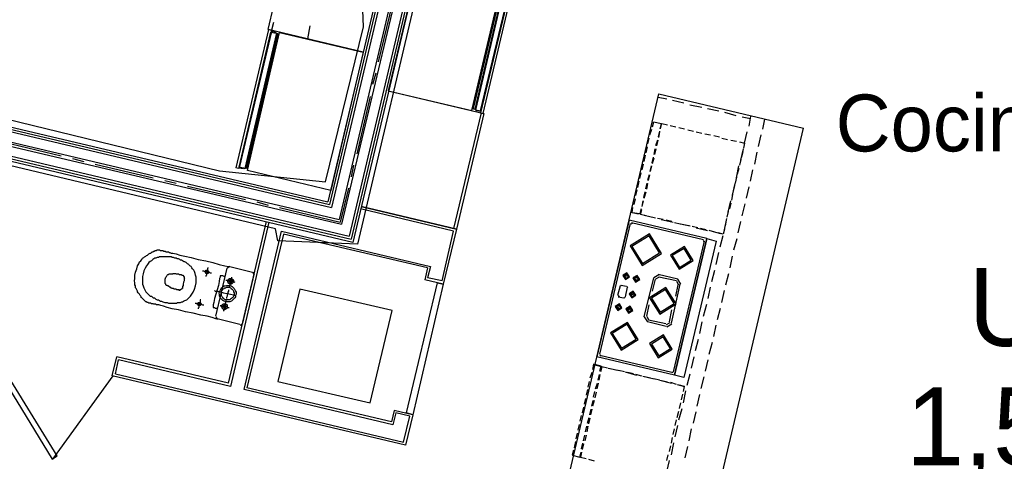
# Model space of a CAD drawing. Header units: feet. Extents: x -79 to 198, y -22 to 181.
# Tile 259 of 318: x 91 to 112, y 135 to 145. Entities that reach past the tile are written whole.
import ezdxf
from ezdxf.enums import TextEntityAlignment as Align

# ---------------------------------------------------------------- set-up
doc = ezdxf.new("R2010")
doc.units = ezdxf.units.FT
for name, color, linetype in [('A-AREA-UNIDAD', 30, 'CONTINUOUS'), ('A-LINEA', 7, 'CONTINUOUS'), ('A-NOMBRE-ESPACIO', 2, 'CONTINUOUS'), ('A-TEXTO-PDF', 3, 'CONTINUOUS')]:
    doc.layers.add(name, color=color, linetype=linetype)

msp = doc.modelspace()

# ---------------------------------------------------------------- linework, layer by layer
at = {"layer": 'A-AREA-UNIDAD'}
for points in [[(85.28, 129.1733), (88.512, 142.8089), (89.568, 142.8089), (95.488, 141.3689), (97.728, 141.1378), (98.528, 144.4089), (98.48, 145.6533), (98.752, 147.2889), (98.96, 147.6622), (99.28, 147.6622), (99.44, 148.2489), (99.968, 148.2489), (99.84, 148.3733), (100.512, 151.2178), (100.672, 151.3778), (101.28, 151.2533), (101.28, 152.1778), (102.848, 158.6489), (102.56, 158.7022), (102.528, 159.4133), (96.928, 159.7689), (90.24, 159.8933), (85.152, 159.6622), (78.432, 159.0222)], [(114.528, 157.1378), (110.368, 158.1333), (102.8, 159.3422), (102.752, 158.9333), (103.12, 158.8089), (103.12, 157.7422), (102.048, 153.1022), (101.76, 153.0489), (101.36, 151.3778), (102.88, 150.9689), (102.88, 149.7778), (102.592, 149.7422), (102.592, 148.3733), (102.32, 147.5733), (101.28, 147.5733), (100.288, 147.8222), (98.4, 139.8222), (96.72, 139.8933), (96.672, 140.1422), (89.28, 141.9022), (86.192, 128.9244)]]:
    msp.add_lwpolyline(points, dxfattribs=at)
at = {"layer": 'A-LINEA'}
for p, q in [((100.6267, 151.3911), (98.0133, 140.3378)), ((100.7067, 151.3778), (98.0667, 140.2444)), ((100.9067, 151.3244), (98.2267, 139.9911)), ((100.96, 151.3111), (98.2667, 139.9244)), ((100.16, 150.7644), (97.7733, 140.7111)), ((100.2, 150.7511), (97.8133, 140.6578)), ((100.2533, 150.7378), (97.8533, 140.5911)), ((100.8533, 142.6844), (101.52, 145.4978)), ((100.8533, 142.6844), (101.52, 145.4978)), ((101.5467, 145.4978), (100.88, 142.6711)), ((101.5467, 145.4978), (100.88, 142.6711)), ((99.1333, 144.8844), (98.84, 143.6711)), ((96.6267, 144.4978), (96.5867, 144.3378)), ((97.4, 144.4311), (97.3467, 144.1511)), ((96.7067, 144.2578), (96.04, 141.4311)), ((96.7067, 144.2578), (96.04, 141.4311)), ((96.0667, 141.4311), (96.7333, 144.2444)), ((96.0667, 141.4311), (96.7333, 144.2444)), ((98.7867, 143.4311), (98.72, 143.1911)), ((102.8267, 134.7778), (104.76, 142.9911)), ((104.76, 142.9911), (107.8133, 142.2711)), ((88.6533, 142.8711), (97.7733, 140.7111)), ((88.6933, 142.8044), (97.8133, 140.6578)), ((98.6667, 142.9378), (98.3867, 141.7244)), ((104.7467, 142.9244), (104.9333, 142.8844)), ((105.0533, 142.8578), (105.2933, 142.8044)), ((105.4133, 142.7644), (105.6667, 142.7111)), ((88.7333, 142.7511), (97.8533, 140.5911)), ((101.0133, 142.5911), (100.4267, 140.1511)), ((105.7867, 142.6844), (106.0267, 142.6311)), ((106.1467, 142.6044), (106.3867, 142.5378)), ((88.8933, 142.4978), (98.0133, 140.3378)), ((88.9467, 142.3911), (98.0667, 140.2444)), ((104.8133, 142.3644), (104.7867, 142.2578)), ((106.52, 142.5111), (106.6933, 142.4711)), ((106.6667, 142.3111), (106.7067, 142.5244)), ((106.96, 142.2444), (107, 142.4578)), ((89.1067, 142.1511), (98.2267, 139.9911)), ((104.5733, 142.1244), (104.6133, 142.2444)), ((104.7733, 142.2044), (104.7467, 142.0844)), ((104.76, 142.0711), (104.7867, 142.1911)), ((105, 142.3244), (105.12, 142.2978)), ((105.1867, 142.2844), (105.3067, 142.2578)), ((105.3733, 142.2311), (105.4933, 142.2044)), ((105.5467, 142.1911), (105.6667, 142.1644)), ((105.7333, 142.1511), (105.8533, 142.1244)), ((105.88, 134.0578), (107.8133, 142.2711)), ((106.5733, 141.9511), (106.6267, 142.1911)), ((89.1467, 142.0844), (98.2667, 139.9244)), ((90.92, 141.9778), (92.1467, 141.6844)), ((104.5333, 141.9378), (104.56, 142.0578)), ((104.7333, 142.0178), (104.6933, 141.8978)), ((104.72, 141.8978), (104.7467, 142.0178)), ((105.92, 142.1111), (106.04, 142.0844)), ((106.0933, 142.0578), (106.2133, 142.0311)), ((106.28, 142.0178), (106.4, 141.9911)), ((106.4667, 141.9778), (106.5733, 141.9511)), ((106.5733, 141.9511), (106.5467, 141.8444)), ((106.8667, 141.8844), (106.92, 142.1244)), ((104.4933, 141.7511), (104.52, 141.8711)), ((104.68, 141.8311), (104.6533, 141.7111)), ((104.68, 141.7111), (104.7067, 141.8311)), ((106.4933, 141.5911), (106.5467, 141.8311)), ((106.5333, 141.7778), (106.5067, 141.6578)), ((106.7867, 141.5111), (106.84, 141.7644)), ((92.3867, 141.6311), (92.6267, 141.5644)), ((104.4533, 141.5644), (104.48, 141.6978)), ((104.64, 141.6578), (104.6133, 141.5378)), ((104.6267, 141.5244), (104.6667, 141.6444)), ((106.4933, 141.6044), (106.4667, 141.4844)), ((92.8667, 141.5111), (94.0933, 141.2178)), ((98.32, 141.4844), (98.2667, 141.2444)), ((104.36, 141.2044), (104.3867, 141.3244)), ((104.4133, 141.3911), (104.44, 141.5111)), ((104.6, 141.4711), (104.5733, 141.3511)), ((104.5867, 141.3511), (104.6133, 141.4711)), ((106.4, 141.2178), (106.4533, 141.4711)), ((106.4533, 141.4178), (106.4133, 141.2978)), ((106.6933, 141.1511), (106.7467, 141.3911)), ((94.3333, 141.1644), (94.5733, 141.1111)), ((104.32, 141.0178), (104.3467, 141.1511)), ((104.5067, 141.1111), (104.48, 140.9911)), ((104.5067, 140.9778), (104.5333, 141.0978)), ((104.56, 141.2844), (104.52, 141.1644)), ((104.5467, 141.1644), (104.5733, 141.2844)), ((106.32, 140.8578), (106.3733, 141.0978)), ((106.4, 141.2311), (106.3733, 141.1111)), ((94.8133, 141.0444), (96.04, 140.7644)), ((98.2133, 141.0044), (98.04, 140.2844)), ((104.28, 140.8444), (104.3067, 140.9644)), ((104.4667, 140.9244), (104.44, 140.8044)), ((104.4533, 140.7911), (104.4933, 140.9244)), ((106.36, 141.0578), (106.3333, 140.9378)), ((106.6133, 140.7911), (106.6667, 141.0311)), ((96.28, 140.7111), (96.52, 140.6444)), ((104.24, 140.6578), (104.2667, 140.7778)), ((104.4267, 140.7378), (104.4, 140.6178)), ((104.4133, 140.6178), (104.44, 140.7378)), ((106.2267, 140.4978), (106.28, 140.7378)), ((106.28, 140.6844), (106.2533, 140.5644)), ((106.32, 140.8711), (106.2933, 140.7511)), ((96.76, 140.5911), (98.04, 140.2844)), ((100.4267, 140.0978), (98.4667, 140.5644)), ((98.48, 140.6178), (100.4933, 140.1378)), ((100.4933, 140.1378), (98.48, 140.6178)), ((104.1733, 140.4978), (104.3333, 140.4578)), ((106.2267, 140.5111), (106.2, 140.3911)), ((106.52, 140.4178), (106.5867, 140.6711)), ((95.68, 136.8844), (96.48, 140.2978)), ((96.5333, 140.2844), (95.72, 136.8178)), ((104.1333, 140.3244), (103.4533, 137.4444)), ((105.7733, 139.9378), (104.1333, 140.3244)), ((105.7067, 139.9111), (104.1867, 140.2711)), ((104.4533, 140.4311), (104.6933, 140.3778)), ((104.6667, 140.3778), (104.5467, 140.4044)), ((104.8533, 140.3378), (104.7333, 140.3644)), ((104.8133, 140.3378), (105.0667, 140.2844)), ((105.04, 140.2978), (104.92, 140.3244)), ((105.2133, 140.2444), (105.0933, 140.2711)), ((106.1467, 140.1244), (106.2, 140.3644)), ((106.1867, 140.3244), (106.16, 140.2044)), ((106.44, 140.0578), (106.4933, 140.2978)), ((96.0133, 136.7511), (96.8, 140.0978)), ((96.8, 140.0978), (99.9467, 139.3511)), ((100.1867, 139.0444), (100.4267, 140.0978)), ((100.4933, 140.1378), (100.2133, 138.9778)), ((104.16, 140.2578), (103.5067, 137.4978)), ((104.1979, 140.2572), (104.1739, 140.2424)), ((105.1867, 140.2578), (105.4267, 140.2044)), ((105.4, 140.2044), (105.28, 140.2311)), ((105.5867, 140.1644), (105.4667, 140.1911)), ((105.5467, 140.1644), (105.7867, 140.1111)), ((105.76, 140.1244), (105.64, 140.1511)), ((105.9467, 140.0711), (105.8267, 140.1111)), ((105.9067, 140.0844), (106.0667, 140.0444)), ((96.84, 140.0311), (96.0667, 136.7911)), ((99.88, 139.3244), (96.84, 140.0311)), ((105.72, 139.8844), (105.0667, 137.1244)), ((105.7733, 139.9378), (105.0933, 137.0578)), ((105.7195, 139.8732), (105.7046, 139.8972)), ((106.0533, 139.7644), (106.12, 140.0044)), ((106.3467, 139.6978), (106.4133, 139.9378)), ((105.9733, 139.3911), (106.0267, 139.6444)), ((106.2667, 139.3244), (106.32, 139.5644)), ((95.4133, 138.2978), (95.6533, 139.3111)), ((95.7107, 139.3499), (95.6546, 139.3152)), ((95.7067, 139.3511), (96.1867, 139.2311)), ((96.2254, 139.1737), (96.1907, 139.2299)), ((99.88, 139.3244), (99.8267, 139.0711)), ((99.9467, 139.3511), (99.88, 139.1111)), ((105.88, 139.0311), (105.9467, 139.2711)), ((96.2133, 139.1778), (95.9733, 138.1511)), ((100.2133, 138.9778), (99.8267, 139.0711)), ((100.1867, 139.0444), (99.88, 139.1111)), ((104.08, 139.1511), (104.0133, 139.1778)), ((104.08, 139.1378), (104.0133, 139.1511)), ((104.08, 139.1511), (104.08, 139.1511)), ((104.3067, 139.1111), (104.2267, 139.1244)), ((104.2933, 139.0844), (104.2267, 139.0978)), ((104.3067, 139.0978), (104.3067, 139.0978)), ((104.4533, 138.2844), (104.6533, 139.1111)), ((104.6267, 138.8311), (104.6933, 139.0844)), ((104.76, 139.1754), (104.6557, 139.1111)), ((104.7671, 139.1228), (104.6949, 139.0783)), ((105.16, 139.0844), (104.7467, 139.1778)), ((105.1333, 139.0444), (104.76, 139.1244)), ((105.1851, 138.9573), (105.1405, 139.0295)), ((105.2243, 138.9778), (105.16, 139.0821)), ((106.1733, 138.9644), (106.24, 139.2044)), ((103.9467, 138.9378), (103.8933, 138.7378)), ((103.9713, 138.9506), (103.9472, 138.9357)), ((104.08, 138.9244), (103.96, 138.9511)), ((104.0933, 138.9111), (104.0533, 138.7111)), ((104.1061, 138.8998), (104.0913, 138.9239)), ((105.0267, 138.1511), (105.2133, 138.9778)), ((105.12, 138.7244), (105.1733, 138.9644)), ((105.8, 138.6711), (105.8533, 138.9111)), ((106.0933, 138.5911), (106.1467, 138.8444)), ((103.9067, 138.7111), (104.0267, 138.6844)), ((103.9072, 138.7357), (103.9221, 138.7116)), ((104.0287, 138.685), (104.0528, 138.6998)), ((104.2267, 138.7511), (104.1467, 138.7778)), ((104.2267, 138.7778), (104.16, 138.7911)), ((104.2267, 138.7644), (104.2267, 138.7644)), ((103.92, 138.4844), (103.8533, 138.4978)), ((103.9333, 138.5111), (103.8667, 138.5244)), ((103.9333, 138.4978), (103.9333, 138.4978)), ((104.1467, 138.4578), (104.08, 138.4711)), ((104.1467, 138.4311), (104.08, 138.4578)), ((104.1467, 138.4444), (104.1467, 138.4444)), ((104.5067, 138.2978), (104.56, 138.5378)), ((104.9867, 138.1778), (105.04, 138.4311)), ((105.7067, 138.2978), (105.7733, 138.5511)), ((106, 138.2311), (106.0667, 138.4711)), ((95.4146, 138.2885), (95.4493, 138.2324)), ((95.92, 138.1244), (95.44, 138.2444)), ((104.4557, 138.2844), (104.52, 138.1801)), ((104.5083, 138.2916), (104.5529, 138.2194)), ((104.9067, 138.1378), (104.5467, 138.2178)), ((95.9293, 138.1124), (95.9854, 138.147)), ((104.92, 138.0844), (104.52, 138.1778)), ((104.9262, 138.1261), (104.9984, 138.1706)), ((104.9334, 138.0734), (105.0377, 138.1378)), ((105.6267, 137.9378), (105.68, 138.1778)), ((105.92, 137.8711), (105.9733, 138.1111)), ((105.5333, 137.5778), (105.6, 137.8178)), ((105.8267, 137.4978), (105.8933, 137.7511)), ((93.2267, 137.0444), (93.32, 137.4444)), ((93.2933, 137.0844), (93.36, 137.3778)), ((95.68, 136.8844), (93.32, 137.4444)), ((95.72, 136.8178), (93.36, 137.3778)), ((105.0933, 137.0578), (103.4533, 137.4444)), ((105.04, 137.1111), (103.52, 137.4711)), ((103.5205, 137.4824), (103.5354, 137.4583)), ((105.4533, 137.2044), (105.5067, 137.4444)), ((105.7467, 137.1378), (105.8, 137.3778)), ((103.4133, 137.2711), (103.5733, 137.2311)), ((103.6933, 137.2044), (103.9333, 137.1511)), ((103.8533, 137.1644), (103.7333, 137.1911)), ((104.04, 137.1244), (103.92, 137.1511)), ((91.9751, 135.2802), (93.2439, 137.0388)), ((99.4133, 135.5778), (93.2267, 137.0444)), ((93.2933, 137.0844), (99.3733, 135.6444)), ((103.3467, 137.1111), (103.3067, 136.9911)), ((103.48, 136.9511), (103.5067, 137.0711)), ((103.52, 137.0711), (103.4933, 136.9511)), ((104.0533, 137.1244), (104.2933, 137.0578)), ((104.2267, 137.0844), (104.1067, 137.1111)), ((104.4, 137.0311), (104.28, 137.0711)), ((104.4267, 137.0311), (104.6667, 136.9778)), ((104.5867, 136.9911), (104.4667, 137.0178)), ((104.7733, 136.9511), (104.6533, 136.9778)), ((104.7867, 136.9511), (105.0267, 136.8844)), ((105.0421, 137.1116), (105.0661, 137.1265)), ((105.36, 136.8444), (105.4267, 137.0844)), ((105.6533, 136.7778), (105.72, 137.0178)), ((99.1467, 136.0044), (96.0133, 136.7511)), ((99.12, 136.0711), (96.0667, 136.7911)), ((96.72, 136.9244), (98.6667, 136.4711)), ((103.2533, 136.7511), (103.2267, 136.6311)), ((103.2933, 136.9244), (103.2667, 136.8044)), ((103.4267, 136.7644), (103.4667, 136.8844)), ((103.48, 136.8844), (103.4533, 136.7644)), ((104.9467, 136.9111), (104.8267, 136.9378)), ((105.1333, 136.8578), (105.0133, 136.8978)), ((105.1467, 136.8578), (105.3067, 136.8178)), ((103.2133, 136.5644), (103.1867, 136.4444)), ((103.3467, 136.4044), (103.3733, 136.5244)), ((103.4, 136.5244), (103.36, 136.4044)), ((103.3867, 136.5911), (103.4133, 136.7111)), ((103.44, 136.6978), (103.4133, 136.5778)), ((105.24, 136.5378), (105.2667, 136.6578)), ((105.28, 136.4711), (105.3333, 136.7244)), ((105.5733, 136.4044), (105.6267, 136.6444)), ((103.1733, 136.3778), (103.1467, 136.2578)), ((103.3067, 136.2178), (103.3333, 136.3378)), ((103.3467, 136.3378), (103.32, 136.2178)), ((105.1867, 136.1111), (105.2533, 136.3511)), ((105.2, 136.3511), (105.2267, 136.4711)), ((99.1733, 136.3111), (99.12, 136.0711)), ((99.2133, 136.2578), (99.1467, 136.0044)), ((99.56, 136.2178), (99.1733, 136.3111)), ((99.5067, 136.1911), (99.2133, 136.2578)), ((99.3733, 135.6444), (99.5067, 136.1911)), ((99.5733, 136.2178), (99.4133, 135.5778)), ((103.12, 136.2044), (103.0933, 136.0844)), ((103.2533, 136.0444), (103.2933, 136.1644)), ((103.3067, 136.1511), (103.28, 136.0311)), ((105.1067, 135.9911), (105.1333, 136.1111)), ((105.1467, 136.1644), (105.1867, 136.2978)), ((105.4933, 136.0444), (105.5467, 136.2844)), ((103.08, 136.0178), (103.0533, 135.8978)), ((103.2133, 135.8578), (103.24, 135.9778)), ((103.2667, 135.9778), (103.24, 135.8578)), ((105.0667, 135.8044), (105.0933, 135.9244)), ((105.1067, 135.7511), (105.16, 135.9911)), ((105.4, 135.6711), (105.4533, 135.9244)), ((103.04, 135.8311), (103.0133, 135.7111)), ((103.1733, 135.6711), (103.2, 135.7911)), ((103.2267, 135.7911), (103.2, 135.6711)), ((105.0267, 135.6178), (105.0533, 135.7378)), ((103, 135.6578), (102.9733, 135.5244)), ((103.1333, 135.4978), (103.16, 135.6178)), ((103.1733, 135.6044), (103.1467, 135.4844)), ((104.9867, 135.4444), (105.0133, 135.5644)), ((105.0267, 135.3778), (105.08, 135.6311)), ((105.32, 135.3111), (105.3733, 135.5511)), ((103.0933, 135.3244), (103.12, 135.4311)), ((103.28, 135.2844), (103.4, 135.2444)), ((104.9333, 135.2578), (104.96, 135.3778)), ((104.9333, 135.0178), (104.9867, 135.2578))]:
    msp.add_line(p, q, dxfattribs=at)
for points in [[(101.0133, 151.3111), (98.3067, 139.8578), (89.1867, 142.0178)], [(100.8133, 142.6444), (101.5067, 145.5511), (99.7467, 145.9778), (99.0533, 143.0578), (100.8133, 142.6444)], [(101, 142.6178), (100.92, 142.6311), (100.9067, 142.6578), (100.8933, 142.6578), (100.88, 142.6711), (100.8667, 142.6711), (100.8533, 142.6844), (100.84, 142.6711), (100.8267, 142.6844), (101.5067, 145.5111), (101.52, 145.4978), (101.5333, 145.5111), (101.5467, 145.4978), (101.56, 145.5111), (101.5867, 145.4978), (101.6, 145.5111), (101.68, 145.4978), (101, 142.6178)], [(101, 142.6178), (100.92, 142.6311), (100.9067, 142.6578), (100.8933, 142.6578), (100.88, 142.6711), (100.8667, 142.6711), (100.8533, 142.6844), (100.84, 142.6711), (100.8267, 142.6844), (101.5067, 145.5111), (101.52, 145.4978), (101.5333, 145.5111), (101.5467, 145.4978), (101.56, 145.5111), (101.5867, 145.4978), (101.6, 145.5111), (101.68, 145.4978), (101, 142.6178)], [(101.68, 145.4844), (101.56, 145.5111), (100.8933, 142.6578), (101, 142.6311), (101.68, 145.4844)], [(101.68, 145.4844), (101.56, 145.5111), (100.8933, 142.6578), (101, 142.6311), (101.68, 145.4844)], [(101.7467, 145.4978), (101.6933, 145.5111), (101, 142.5911), (101.0533, 142.5778), (101.7467, 145.4978)], [(101.7467, 145.4978), (101.6933, 145.5111), (101, 142.5911), (101.0533, 142.5778), (101.7467, 145.4978)], [(98.52, 143.8711), (96.52, 144.3511), (96.64, 144.8578)], [(96.5333, 144.3511), (96.5867, 144.3378), (95.8933, 141.4178), (95.84, 141.4311), (96.5333, 144.3511)], [(96.5333, 144.3511), (96.5867, 144.3378), (95.8933, 141.4178), (95.84, 141.4311), (96.5333, 144.3511)], [(95.9067, 141.4311), (95.9867, 141.4178), (96, 141.4311), (96.0267, 141.4178), (96.04, 141.4311), (96.0533, 141.4178), (96.0667, 141.4311), (96.08, 141.4178), (96.7467, 144.2578), (96.7333, 144.2444), (96.72, 144.2578), (96.7067, 144.2578), (96.6933, 144.2711), (96.68, 144.2711), (96.6667, 144.2978), (96.5867, 144.3111), (95.9067, 141.4311)], [(95.9067, 141.4311), (95.9867, 141.4178), (96, 141.4311), (96.0267, 141.4178), (96.04, 141.4311), (96.0533, 141.4178), (96.0667, 141.4311), (96.08, 141.4178), (96.7467, 144.2578), (96.7333, 144.2444), (96.72, 144.2578), (96.7067, 144.2578), (96.6933, 144.2711), (96.68, 144.2711), (96.6667, 144.2978), (96.5867, 144.3111), (95.9067, 141.4311)], [(96.5733, 144.2978), (96.6933, 144.2711), (96.0267, 141.4178), (95.9067, 141.4444), (96.5733, 144.2978)], [(96.5733, 144.2978), (96.6933, 144.2711), (96.0267, 141.4178), (95.9067, 141.4444), (96.5733, 144.2978)], [(96.08, 141.3778), (96.76, 144.2844), (98.52, 143.8711), (97.84, 140.9511), (96.08, 141.3778)], [(99.0533, 143.0578), (101.0667, 142.5778), (100.4933, 140.1378)], [(104.6267, 142.2978), (104.6533, 142.4044), (104.8133, 142.3644)], [(104.8, 142.2578), (104.8267, 142.3644), (104.9467, 142.3378)], [(104.3867, 140.5644), (104.36, 140.4578), (104.2, 140.4844), (104.2133, 140.5911)], [(104.4933, 140.4178), (104.3733, 140.4444), (104.4, 140.5511)], [(106.1467, 140.1378), (106.12, 140.0311), (106.0133, 140.0578)], [(104.5649, 140.0353), (104.1558, 139.7827), (104.4084, 139.3736), (104.8175, 139.6262), (104.5649, 140.0353)], [(104.5557, 139.9964), (104.1947, 139.7735), (104.4176, 139.4125), (104.7786, 139.6354), (104.5557, 139.9964)], [(105.9733, 139.8844), (105.2933, 137.0044), (105.0933, 137.0578), (105.7733, 139.9378), (105.9733, 139.8844)], [(95.44, 138.2444), (95.4133, 138.2444), (95.3333, 138.2711), (95.2267, 138.2978), (95.0933, 138.3244), (94.9333, 138.3644), (94.7733, 138.3911), (94.6267, 138.4311), (94.4933, 138.4578), (94.3867, 138.4844), (94.3067, 138.5111), (94.2533, 138.5244), (94.2133, 138.5378), (94.1867, 138.5378), (94.16, 138.5378), (94.1467, 138.5511), (94.1333, 138.5511), (94.12, 138.5511), (94.1067, 138.5511), (94.0933, 138.5644), (94.08, 138.5644), (94.0533, 138.5644), (94.04, 138.5778), (94.0267, 138.5778), (94.0133, 138.5778), (94, 138.5778), (93.9867, 138.5911), (93.9733, 138.5911), (93.96, 138.5911), (93.9467, 138.6044), (93.9333, 138.6044), (93.92, 138.6178), (93.9067, 138.6311), (93.8933, 138.6444), (93.88, 138.6578), (93.8667, 138.6711), (93.8533, 138.6844), (93.84, 138.6978), (93.84, 138.7111), (93.8267, 138.7244), (93.8133, 138.7378), (93.8, 138.7644), (93.7867, 138.7778), (93.7733, 138.7911), (93.76, 138.8178), (93.76, 138.8311), (93.7467, 138.8578), (93.7333, 138.8844), (93.72, 138.8978), (93.72, 138.9378), (93.7067, 138.9644), (93.7067, 139.0044), (93.6933, 139.0444), (93.7067, 139.0978), (93.7067, 139.1644), (93.72, 139.2311), (93.7467, 139.2978), (93.76, 139.3644), (93.7867, 139.4044), (93.8, 139.4444), (93.8267, 139.4711), (93.8533, 139.4978), (93.8667, 139.5244), (93.8933, 139.5378), (93.9067, 139.5511), (93.9333, 139.5644), (93.9467, 139.5778), (93.9733, 139.5911), (93.9867, 139.6044), (94, 139.6178), (94.0267, 139.6311), (94.04, 139.6311), (94.0533, 139.6444), (94.0667, 139.6578), (94.0933, 139.6578), (94.1067, 139.6711), (94.12, 139.6711), (94.1333, 139.6844), (94.16, 139.6844), (94.1733, 139.6978), (94.1867, 139.6978), (94.2, 139.6978), (94.2133, 139.6978), (94.2267, 139.6978), (94.24, 139.6844), (94.2667, 139.6844), (94.28, 139.6844), (94.2933, 139.6844), (94.3067, 139.6711), (94.32, 139.6711), (94.3333, 139.6711), (94.3467, 139.6711), (94.36, 139.6578), (94.3733, 139.6578), (94.3867, 139.6578), (94.4, 139.6578), (94.4133, 139.6578), (94.4267, 139.6444), (94.44, 139.6444), (94.4667, 139.6311), (94.5067, 139.6311), (94.5733, 139.6178), (94.6533, 139.5911), (94.76, 139.5644), (94.8933, 139.5378), (95.04, 139.4978), (95.2, 139.4711), (95.3467, 139.4311), (95.48, 139.3911), (95.6, 139.3644), (95.68, 139.3511), (95.7067, 139.3511)], [(105.3035, 139.7712), (105.0066, 139.5879), (105.1899, 139.2911), (105.4867, 139.4743), (105.3035, 139.7712)], [(105.2942, 139.7322), (105.0456, 139.5787), (105.1991, 139.33), (105.4478, 139.4835), (105.2942, 139.7322)], [(94.9867, 138.9378), (95, 139.0044), (95, 139.0711), (95, 139.1244), (94.9867, 139.1644), (94.9733, 139.2044), (94.96, 139.2444), (94.9467, 139.2711), (94.92, 139.2978), (94.9067, 139.3244), (94.8933, 139.3511), (94.8667, 139.3644), (94.8533, 139.3778), (94.84, 139.3911), (94.8133, 139.4044), (94.8, 139.4178), (94.7867, 139.4311), (94.76, 139.4444), (94.7467, 139.4444), (94.7333, 139.4578), (94.7067, 139.4711), (94.6933, 139.4844), (94.6667, 139.4844), (94.6533, 139.4978), (94.6267, 139.5111), (94.6, 139.5111), (94.5733, 139.5244), (94.5467, 139.5244), (94.52, 139.5378), (94.4933, 139.5378), (94.4667, 139.5511), (94.44, 139.5511), (94.4133, 139.5511), (94.3867, 139.5511), (94.36, 139.5511), (94.3467, 139.5511), (94.32, 139.5511), (94.2933, 139.5511), (94.28, 139.5511), (94.2667, 139.5511), (94.24, 139.5511), (94.2267, 139.5511), (94.2, 139.5378), (94.1867, 139.5378), (94.1733, 139.5378), (94.1467, 139.5244), (94.12, 139.5244), (94.1067, 139.5111), (94.08, 139.4978), (94.0533, 139.4711), (94.0267, 139.4578), (94, 139.4311), (93.9733, 139.3911), (93.9467, 139.3644), (93.92, 139.3111), (93.8933, 139.2578), (93.88, 139.1911), (93.8667, 139.1378), (93.8667, 139.0711), (93.8667, 139.0178), (93.8667, 138.9778), (93.88, 138.9378), (93.8933, 138.8978), (93.9067, 138.8711), (93.92, 138.8444), (93.9333, 138.8178), (93.96, 138.7911), (93.9733, 138.7778), (93.9867, 138.7644), (94, 138.7511), (94.0133, 138.7378), (94.0267, 138.7244), (94.0533, 138.7244), (94.0667, 138.7111), (94.08, 138.6978), (94.0933, 138.6844), (94.12, 138.6844), (94.1333, 138.6711), (94.1467, 138.6578), (94.1733, 138.6444), (94.2, 138.6444), (94.2267, 138.6311), (94.24, 138.6178), (94.2667, 138.6178), (94.2933, 138.6044), (94.3333, 138.5911), (94.36, 138.5911), (94.3867, 138.5911), (94.4133, 138.5778), (94.4267, 138.5778), (94.4533, 138.5778), (94.48, 138.5778), (94.4933, 138.5778), (94.52, 138.5778), (94.5467, 138.5778), (94.56, 138.5778), (94.5867, 138.5778), (94.6, 138.5911), (94.6267, 138.5911), (94.64, 138.5911), (94.6667, 138.5911), (94.6933, 138.6044), (94.7067, 138.6044), (94.7333, 138.6178), (94.76, 138.6311), (94.8, 138.6444), (94.8267, 138.6711), (94.8533, 138.6978), (94.88, 138.7244), (94.9067, 138.7644), (94.9333, 138.8044), (94.96, 138.8711), (94.9867, 138.9378)], [(95.1333, 139.2578), (95.16, 139.2578), (95.1733, 139.2444), (95.2133, 139.2444), (95.24, 139.2311), (95.2667, 139.2311), (95.2933, 139.2178), (95.3067, 139.2178), (95.32, 139.2178)], [(95.1867, 139.2444), (95.2, 139.2578), (95.2, 139.2711), (95.2133, 139.2711), (95.2267, 139.2711), (95.24, 139.2711), (95.2533, 139.2578), (95.2533, 139.2444), (95.2667, 139.2444), (95.2667, 139.2311), (95.2533, 139.2311), (95.2533, 139.2178), (95.2533, 139.2044), (95.24, 139.2044), (95.2267, 139.2044), (95.2133, 139.2044), (95.2, 139.2044), (95.2, 139.2178), (95.1867, 139.2311), (95.1867, 139.2444)], [(95.2533, 139.3244), (95.24, 139.3111), (95.24, 139.2978), (95.24, 139.2711), (95.2267, 139.2444), (95.2267, 139.2178), (95.2133, 139.1911), (95.2133, 139.1644), (95.2, 139.1511), (95.2, 139.1378)], [(94.7067, 138.8978), (94.7067, 138.8844), (94.6933, 138.8844), (94.6933, 138.8711), (94.68, 138.8711), (94.6667, 138.8578), (94.6533, 138.8578), (94.6533, 138.8444), (94.64, 138.8444), (94.64, 138.8578), (94.6267, 138.8578), (94.6133, 138.8578), (94.6, 138.8578), (94.5867, 138.8578), (94.5733, 138.8711), (94.56, 138.8711), (94.5467, 138.8711), (94.5333, 138.8711), (94.52, 138.8844), (94.5067, 138.8844), (94.4933, 138.8844), (94.48, 138.8844), (94.4667, 138.8978), (94.4533, 138.8978), (94.4533, 138.9111), (94.44, 138.9111), (94.4267, 138.9244), (94.4133, 138.9244), (94.4133, 138.9378), (94.4, 138.9378), (94.3867, 138.9511), (94.3733, 138.9511), (94.36, 138.9644), (94.36, 138.9778), (94.3467, 138.9911), (94.3467, 139.0178), (94.3467, 139.0444), (94.3467, 139.0844), (94.36, 139.1244), (94.3733, 139.1378), (94.3867, 139.1644), (94.4, 139.1778), (94.4133, 139.1778), (94.4267, 139.1911), (94.44, 139.1911), (94.4533, 139.1911), (94.4667, 139.1911), (94.48, 139.1911), (94.4933, 139.1911), (94.5067, 139.1911), (94.5067, 139.2044), (94.52, 139.2044), (94.5333, 139.2044), (94.5467, 139.2044), (94.56, 139.2044), (94.5733, 139.1911), (94.5867, 139.1911), (94.6, 139.1911), (94.6133, 139.1911), (94.6267, 139.1911), (94.64, 139.1778), (94.6533, 139.1778), (94.6667, 139.1778), (94.68, 139.1778), (94.6933, 139.1644), (94.7067, 139.1644), (94.72, 139.1644), (94.72, 139.1511), (94.7333, 139.1511), (94.7333, 139.1378), (94.7467, 139.1378), (94.7467, 139.1244), (94.7467, 139.1111), (94.7467, 139.0978), (94.76, 139.0978), (94.7467, 139.0844), (94.7467, 139.0711), (94.7467, 139.0444), (94.7333, 139.0178), (94.72, 138.9778), (94.72, 138.9511), (94.7067, 138.9244), (94.7067, 138.8978)], [(95.6133, 139.1378), (95.6, 139.1378), (95.5867, 139.1378), (95.56, 139.1511), (95.5467, 139.1511), (95.5333, 139.1511), (95.52, 139.1511), (95.5067, 139.1511), (95.5067, 139.1378), (95.5067, 139.1244), (95.4933, 139.0978), (95.48, 139.0311), (95.4667, 138.9511), (95.44, 138.8578), (95.4133, 138.7644), (95.3867, 138.6711), (95.3733, 138.5911), (95.36, 138.5378), (95.36, 138.5111), (95.36, 138.4978), (95.36, 138.4844), (95.3733, 138.4844), (95.3867, 138.4844), (95.4, 138.4711), (95.4133, 138.4711), (95.4267, 138.4711), (95.44, 138.4711), (95.4533, 138.4711)], [(95.6267, 139.0578), (95.64, 139.0578), (95.6533, 139.0578), (95.68, 139.0578), (95.7067, 139.0444), (95.7333, 139.0444), (95.76, 139.0311), (95.7867, 139.0311), (95.8133, 139.0178)], [(95.6667, 139.0578), (95.6667, 139.0711), (95.68, 139.0711), (95.68, 139.0844), (95.6933, 139.0844), (95.6933, 139.0978), (95.7067, 139.0978), (95.72, 139.0978), (95.7333, 139.0978), (95.7467, 139.0978), (95.76, 139.0844), (95.7733, 139.0844), (95.7733, 139.0711), (95.7867, 139.0578), (95.7867, 139.0444), (95.7867, 139.0311), (95.7867, 139.0178), (95.7733, 139.0044), (95.76, 138.9911), (95.7467, 138.9911), (95.7467, 138.9778), (95.7333, 138.9778), (95.72, 138.9778), (95.7067, 138.9778), (95.7067, 138.9911), (95.6933, 138.9911), (95.68, 138.9911), (95.68, 139.0044), (95.6667, 139.0178), (95.6667, 139.0311), (95.6667, 139.0444), (95.6667, 139.0578)], [(95.7467, 139.1244), (95.7467, 139.0978), (95.7333, 139.0711), (95.72, 139.0311), (95.72, 138.9911), (95.7067, 138.9644), (95.7067, 138.9378), (95.6933, 138.9111)], [(95.6933, 139.0444), (95.6933, 139.0578), (95.7067, 139.0578), (95.7067, 139.0711), (95.72, 139.0711), (95.7333, 139.0711), (95.7467, 139.0711), (95.7467, 139.0578), (95.76, 139.0578), (95.76, 139.0444), (95.76, 139.0311), (95.7467, 139.0178), (95.7333, 139.0178), (95.7333, 139.0044), (95.72, 139.0044), (95.7067, 139.0178), (95.6933, 139.0311), (95.6933, 139.0444)], [(104.0902, 139.2158), (104.002, 139.1613), (104.0565, 139.0731), (104.1447, 139.1276), (104.0902, 139.2158)], [(104.0841, 139.1899), (104.0279, 139.1552), (104.0626, 139.099), (104.1187, 139.1337), (104.0841, 139.1899)], [(104.3035, 139.1625), (104.2153, 139.108), (104.2698, 139.0197), (104.358, 139.0742), (104.3035, 139.1625)], [(104.2974, 139.1365), (104.2413, 139.1019), (104.2759, 139.0457), (104.3321, 139.0804), (104.2974, 139.1365)], [(95.3867, 138.8444), (95.4, 138.8311), (95.4533, 138.8311), (95.5067, 138.8178), (95.5733, 138.7911), (95.6533, 138.7778), (95.72, 138.7644), (95.7867, 138.7511), (95.8267, 138.7378), (95.84, 138.7378)], [(95.4933, 138.8178), (95.5067, 138.8444), (95.52, 138.8711), (95.5333, 138.8978), (95.56, 138.9111), (95.5867, 138.9378), (95.6133, 138.9378), (95.64, 138.9511), (95.6667, 138.9511), (95.7067, 138.9511), (95.7333, 138.9378), (95.76, 138.9244), (95.7867, 138.8978), (95.8, 138.8844), (95.8133, 138.8578), (95.8267, 138.8311), (95.84, 138.8044), (95.84, 138.7644), (95.8267, 138.7378), (95.8267, 138.7111), (95.8133, 138.6844), (95.7867, 138.6578), (95.76, 138.6311), (95.7467, 138.6178), (95.7067, 138.6044), (95.68, 138.6044), (95.6533, 138.6044), (95.6267, 138.6044), (95.5867, 138.6178), (95.56, 138.6311), (95.5467, 138.6444), (95.52, 138.6711), (95.5067, 138.6978), (95.4933, 138.7244), (95.4933, 138.7511), (95.48, 138.7911), (95.4933, 138.8178)], [(95.5333, 138.8044), (95.5333, 138.8311), (95.5467, 138.8444), (95.56, 138.8711), (95.5867, 138.8844), (95.6, 138.8978), (95.6267, 138.8978), (95.64, 138.9111), (95.6667, 138.9111), (95.6933, 138.9111), (95.72, 138.8978), (95.7333, 138.8844), (95.76, 138.8711), (95.7733, 138.8578), (95.7867, 138.8311), (95.7867, 138.8178), (95.8, 138.7911), (95.8, 138.7644), (95.8, 138.7378), (95.7867, 138.7244), (95.7733, 138.6978), (95.76, 138.6844), (95.7467, 138.6711), (95.72, 138.6578), (95.7067, 138.6444), (95.68, 138.6444), (95.6533, 138.6444), (95.6267, 138.6444), (95.6133, 138.6444), (95.5867, 138.6578), (95.5733, 138.6711), (95.56, 138.6978), (95.5467, 138.7111), (95.5333, 138.7378), (95.5333, 138.7511), (95.5333, 138.7778), (95.5333, 138.8044)], [(95.68, 138.8578), (95.68, 138.8444), (95.68, 138.8311), (95.6667, 138.8044), (95.6667, 138.7778), (95.6533, 138.7511), (95.6533, 138.7244), (95.64, 138.6978), (95.64, 138.6844), (95.64, 138.6711)], [(98.6667, 136.4711), (99.1333, 138.4178), (97.1867, 138.8711), (96.72, 136.9244)], [(99.44, 136.2578), (100.0933, 139.0044), (100.2133, 138.9778), (99.5733, 136.2178), (99.44, 136.2578)], [(104.2235, 138.8291), (104.1353, 138.7747), (104.1898, 138.6864), (104.278, 138.7409), (104.2235, 138.8291)], [(104.9127, 138.9034), (104.5677, 138.6904), (104.7807, 138.3455), (105.1256, 138.5584), (104.9127, 138.9034)], [(104.9035, 138.8645), (104.6066, 138.6812), (104.7899, 138.3844), (105.0867, 138.5677), (104.9035, 138.8645)], [(95.0933, 138.6444), (95.08, 138.6444), (95.08, 138.6178), (95.08, 138.5911), (95.0667, 138.5644), (95.0667, 138.5378), (95.0533, 138.5111), (95.0533, 138.4844), (95.04, 138.4711), (95.04, 138.4578)], [(95.6267, 138.6311), (95.6267, 138.6044), (95.6133, 138.5778), (95.6133, 138.5378), (95.6, 138.4978), (95.5867, 138.4711), (95.5867, 138.4444), (95.5733, 138.4178), (95.5733, 138.4044)], [(104.2174, 138.8032), (104.1613, 138.7685), (104.1959, 138.7124), (104.2521, 138.747), (104.2174, 138.8032)], [(94.9733, 138.5778), (95, 138.5778), (95.0133, 138.5644), (95.0533, 138.5644), (95.08, 138.5511), (95.1067, 138.5511), (95.1333, 138.5378), (95.1467, 138.5378), (95.16, 138.5378)], [(95.0267, 138.5644), (95.0267, 138.5778), (95.04, 138.5778), (95.04, 138.5911), (95.0533, 138.5911), (95.0667, 138.5911), (95.08, 138.5911), (95.0933, 138.5778), (95.0933, 138.5644), (95.1067, 138.5644), (95.1067, 138.5511), (95.0933, 138.5511), (95.0933, 138.5378), (95.08, 138.5244), (95.0667, 138.5244), (95.0533, 138.5244), (95.04, 138.5244), (95.04, 138.5378), (95.0267, 138.5511), (95.0267, 138.5644)], [(95.5067, 138.5244), (95.5333, 138.5244), (95.5467, 138.5111), (95.5867, 138.5111), (95.6133, 138.4978), (95.64, 138.4978), (95.6667, 138.4844), (95.68, 138.4844), (95.6933, 138.4844)], [(95.5467, 138.5244), (95.5467, 138.5378), (95.56, 138.5511), (95.5733, 138.5644), (95.5867, 138.5644), (95.6, 138.5644), (95.6133, 138.5644), (95.6267, 138.5644), (95.6267, 138.5511), (95.64, 138.5511), (95.6533, 138.5378), (95.6533, 138.5244), (95.6533, 138.5111), (95.6533, 138.4978), (95.6533, 138.4844), (95.6533, 138.4711), (95.64, 138.4578), (95.6267, 138.4578), (95.6133, 138.4444), (95.6, 138.4444), (95.5867, 138.4444), (95.5733, 138.4444), (95.56, 138.4578), (95.5467, 138.4711), (95.5467, 138.4844), (95.5333, 138.4978), (95.5333, 138.5111), (95.5467, 138.5244)], [(95.5733, 138.5111), (95.5733, 138.5244), (95.5867, 138.5378), (95.6, 138.5378), (95.6133, 138.5378), (95.6133, 138.5244), (95.6267, 138.5244), (95.6267, 138.5111), (95.6267, 138.4978), (95.6267, 138.4844), (95.6133, 138.4844), (95.6133, 138.4711), (95.6, 138.4711), (95.5867, 138.4711), (95.5867, 138.4844), (95.5733, 138.4844), (95.5733, 138.4978), (95.56, 138.4978), (95.56, 138.5111), (95.5733, 138.5111)], [(103.9302, 138.5625), (103.842, 138.508), (103.8965, 138.4197), (103.9847, 138.4742), (103.9302, 138.5625)], [(103.9241, 138.5365), (103.8679, 138.5019), (103.9026, 138.4457), (103.9587, 138.4804), (103.9241, 138.5365)], [(104.1569, 138.5091), (104.0686, 138.4547), (104.1231, 138.3664), (104.2114, 138.4209), (104.1569, 138.5091)], [(104.1507, 138.4832), (104.0946, 138.4485), (104.1293, 138.3924), (104.1854, 138.427), (104.1507, 138.4832)], [(104.1024, 138.1697), (103.7414, 137.9468), (103.9643, 137.5858), (104.3253, 137.8087), (104.1024, 138.1697)], [(104.0932, 138.1308), (103.7803, 137.9376), (103.9735, 137.6248), (104.2863, 137.8179), (104.0932, 138.1308)], [(104.8635, 137.9045), (104.5666, 137.7212), (104.7499, 137.4244), (105.0467, 137.6077), (104.8635, 137.9045)], [(104.8542, 137.8656), (104.6056, 137.712), (104.7591, 137.4633), (105.0078, 137.6169), (104.8542, 137.8656)], [(90.48, 137.6978), (91.96, 135.2844), (92.0667, 135.3511), (90.5733, 137.7644), (90.48, 137.6978)], [(103.52, 137.1378), (103.5467, 137.2444), (103.3867, 137.2844), (103.36, 137.1778)], [(103.68, 137.2044), (103.56, 137.2311), (103.5333, 137.1244)], [(105.28, 136.7111), (105.3067, 136.8178), (105.2, 136.8444)], [(102.96, 135.4711), (102.9333, 135.3644), (103.0933, 135.3244)], [(103.1333, 135.4311), (103.1067, 135.3244), (103.2267, 135.2978)]]:
    msp.add_lwpolyline(points, dxfattribs=at)

# ---------------------------------------------------------------- texts
at = {"layer": 'A-NOMBRE-ESPACIO'}
msp.add_text('Cocina', height=1.2, dxfattribs=at).set_placement((110.992, 141.7778), align=Align.CENTER)
at = {"layer": 'A-TEXTO-PDF'}
for s, p in [('UNIT', (113.8668, 137.6718)), ('1,502', (112.734, 135.1518))]:
    msp.add_text(s, height=1.646, dxfattribs=at).set_placement(p, align=Align.CENTER)

doc.saveas('drawing.dxf')
